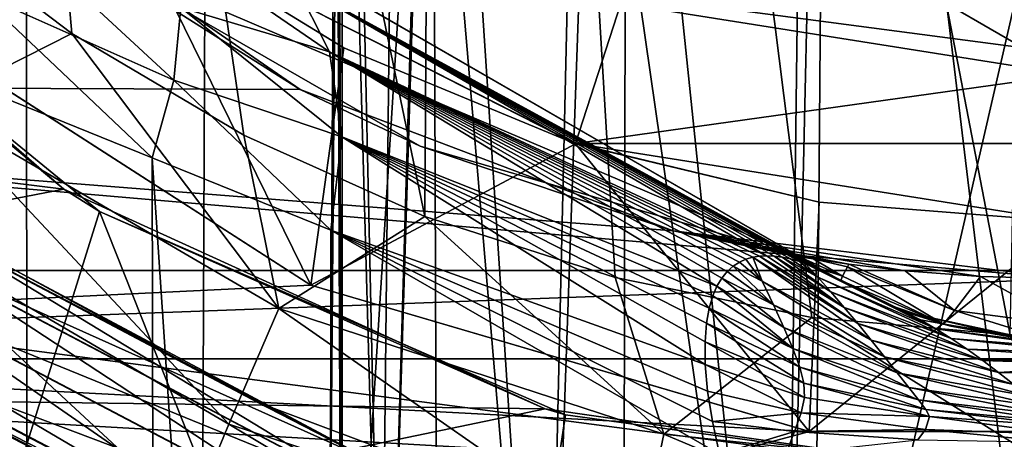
# Model space of a CAD drawing. Header units: metres. Extents: x -90 to 90, y -173 to 74.
# Tile 397 of 564: x -4.6 to -0.28, y -1.95 to -0.11. Entities that reach past the tile are written whole.
import ezdxf

# ---------------------------------------------------------------- set-up
doc = ezdxf.new("R2010")
doc.units = ezdxf.units.M
doc.layers.add('solid_509418', color=7, linetype='CONTINUOUS')
doc.layers.add('solid_509418_01', color=7, linetype='CONTINUOUS')

msp = doc.modelspace()

# ---------------------------------------------------------------- linework, layer by layer
at = {"layer": 'solid_509418'}
for points in [[(-2.238867, -140.357422, -59.118664), (-0.970383, 14.456515, -59.144115), (0, 14.5, -59.150002)], [(-2.238867, -140.357422, -59.118664), (-1.915293, 14.333368, -59.127071), (-0.970383, 14.456515, -59.144115)], [(-2.238867, -140.357422, -59.118664), (-2.835541, 14.129977, -59.099731), (-1.915293, 14.333368, -59.127071)], [(-4.40722, -140.967468, -59.028511), (-3.725936, 13.849779, -59.063187), (-2.835541, 14.129977, -59.099731)], [(-2.238867, -140.357422, -59.118664), (-4.40722, -140.967468, -59.028511), (-2.835541, 14.129977, -59.099731)], [(-4.40722, -140.967468, -59.028511), (-4.585082, 13.493517, -59.018497), (-3.725936, 13.849779, -59.063187)], [(-6.424402, -141.961182, -58.891628), (-5.397378, 13.067078, -58.96772), (-4.585082, 13.493517, -59.018497)], [(-4.40722, -140.967468, -59.028511), (-6.424402, -141.961182, -58.891628), (-4.585082, 13.493517, -59.018497)], [(0, 11.499314, -56.25), (-2.747145, 11.429244, -56.201042), (-0.258252, -1.495049, -56.249569)], [(-2.747145, 11.429244, -56.201042), (-5.3836, 11.361997, -56.061813), (-2.823894, -0.977271, -56.198269)], [(-2.747145, 11.429244, -56.201042), (-2.823894, -0.977271, -56.198269), (-1.988607, -1.244457, -56.22435)], [(-2.747145, 11.429244, -56.201042), (-1.12792, -1.418978, -56.241749), (-0.258252, -1.495049, -56.249569)], [(-2.747145, 11.429244, -56.201042), (-1.988607, -1.244457, -56.22435), (-1.12792, -1.418978, -56.241749)], [(-5.3836, 11.361997, -56.061813), (-3.616597, -0.620422, -56.165131), (-2.823894, -0.977271, -56.198269)], [(-5.3836, 11.361997, -56.061813), (-4.36994, -0.174529, -56.12606), (-3.616597, -0.620422, -56.165131)], [(-5.3836, 11.361997, -56.061813), (-5.060063, 0.348215, -56.083775), (-4.36994, -0.174529, -56.12606)], [(-2.109246, 3.8904, -44.972263), (-1.246163, -4.425789, -45.501595), (-1.129438, 4.870879, -45.547554)], [(-2.786641, 3.213526, -44.172741), (-2.295388, -4.246033, -44.800804), (-2.109246, 3.8904, -44.972263)], [(-2.109246, 3.8904, -44.972263), (-2.295388, -4.246033, -44.800804), (-1.246163, -4.425789, -45.501595)], [(-2.786641, 3.213526, -44.172741), (-3.153137, 2.846863, -43.287544), (-2.999579, -4.062431, -43.751007)], [(-2.786641, 3.213526, -44.172741), (-2.999579, -4.062431, -43.751007), (-2.295388, -4.246033, -44.800804)], [(-3.184705, 2.514562, -43.14819), (-2.999579, -4.062431, -43.751007), (-3.153137, 2.846863, -43.287544)], [(-3.184705, 2.514562, -43.14819), (-3.211308, 2.167572, -43), (-3.186548, -4.004795, -43.139069)], [(-3.184705, 2.514562, -43.14819), (-3.186548, -4.004795, -43.139069), (-2.999579, -4.062431, -43.751007)], [(-3.211308, 2.167572, -43), (-3.25, -3.984363, -42.500374), (-3.186548, -4.004795, -43.139069)], [(-3.200174, 2.158271, -41.93309), (-3.25, -3.984363, -42.500374), (-3.211308, 2.167572, -43)], [(-3.200174, 2.158271, -41.93309), (-3.186739, -4.004734, -41.861885), (-3.25, -3.984363, -42.500374)], [(-2.8174, 1.869352, -40.87989), (-3.186739, -4.004734, -41.861885), (-3.200174, 2.158271, -41.93309)], [(-6.717, 2.043125, 12.042065), (-1.180813, -1.153194, -11), (-5.604441, 1.400789, -11)], [(-6.717, 2.043125, 12.042065), (-1, -1.257586, 7.641293), (-1.180813, -1.153194, -11)], [(-6.717, 2.043125, 12.042065), (-3.633766, 0.263019, 10.780093), (-1, -1.257586, 7.641293)], [(-2.8174, 1.869352, -40.87989), (-3.000136, -4.062265, -41.250328), (-3.186739, -4.004734, -41.861885)], [(-2.8174, 1.869352, -40.87989), (-2.296845, -4.245707, -40.200653), (-3.000136, -4.062265, -41.250328)], [(-2.09599, 1.460526, -40.016186), (-2.296845, -4.245707, -40.200653), (-2.8174, 1.869352, -40.87989)], [(11, 1.6, 19.6), (-8.767892, -11.710155, 19.6), (-11, -11.215762, 19.6)], [(-11, 1.6, 19.6), (11, 1.6, 19.6), (-11, -11.215762, 19.6)], [(11, 1.6, 19.6), (-5.590491, -12.335835, 19.6), (-8.767892, -11.710155, 19.6)], [(11, 1.6, 19.6), (-5.221199, -12.404757, 19.6), (-5.590491, -12.335835, 19.6)], [(11, 1.6, 19.6), (-0.000762, -13.338347, 19.6), (-5.221199, -12.404757, 19.6)], [(-2.09599, 1.460526, -40.016186), (-1.24737, -4.425645, -39.498905), (-2.296845, -4.245707, -40.200653)], [(-1.121763, 1.12746, -39.44973), (-1.24737, -4.425645, -39.498905), (-2.09599, 1.460526, -40.016186)], [(-4.349011, 0.199259, -11), (-5.604441, 1.400789, -11), (-1.180813, -1.153194, -11)], [(-0.000087, -12.5, 22.5), (-71.5, 1.184448, 22.5), (-71.5, -12.5, 22.5)], [(71.5, -12.5, 22.5), (71.5, 1.184448, 22.5), (-71.5, 1.184448, 22.5)], [(-0.000087, -12.5, 22.5), (71.5, -12.5, 22.5), (-71.5, 1.184448, 22.5)], [(0, 1, -39.25), (-1.24737, -4.425645, -39.498905), (-1.121763, 1.12746, -39.44973)], [(0, 1, -39.25), (-0.000004, -4.5, -39.249989), (-1.24737, -4.425645, -39.498905)], [(7.211908, -1.212929, -51.5), (-7.211908, -1.212929, -51.5), (-8.833768, 0.900644, -51.5)], [(8.833768, 0.900644, -51.5), (7.211908, -1.212929, -51.5), (-8.833768, 0.900644, -51.5)], [(-9.730811, -0.199593, -21), (-4.406035, -0.85628, -21), (-6.159362, 0.662973, -21)], [(-6.159362, 0.662973, -21), (-4.406035, -0.85628, -21), (-5.974384, 0.456677, -34)], [(-4.807639, 0.573297, -21), (-3.369243, -0.419556, -21), (-9.929629, -0.394095, -21)], [(-4.349011, 0.199259, -11), (-3.369243, -0.419556, -21), (-4.807639, 0.573297, -21)], [(-4.406035, -0.85628, -21), (-4.249593, -0.954344, -34), (-5.974384, 0.456677, -34)], [(-5.195087, -3.978631, -34), (-5.974384, 0.456677, -34), (-4.249593, -0.954344, -34)], [(-4.991307, -0.489298, -55.991024), (-4.36994, -0.174529, -56.12606), (-5.060063, 0.348215, -56.083775)], [(-5.238886, -0.045997, -15.5), (-3.32332, -1.277056, -15.5), (-4.114497, 0.336881, -14.5)], [(-4.693098, 0.332851, 12.701603), (-4.78016, 0.002762, 12.92014), (-3.923647, -0.378998, 12.36236)], [(-4.693098, 0.332851, 12.701603), (-3.923647, -0.378998, 12.36236), (-3.892838, -0.060136, 12.162889)], [(-1.964068, -0.043029, -13), (-4.114656, 0.33717, -13), (-2.163667, -0.657152, -13)], [(-2.163119, -0.657396, -14.5), (-2.163667, -0.657152, -13), (-4.114656, 0.33717, -13)], [(-3.177933, -0.237046, -14.5), (-2.163119, -0.657396, -14.5), (-4.114656, 0.33717, -13)], [(-4.114497, 0.336881, -14.5), (-3.177933, -0.237046, -14.5), (-4.114656, 0.33717, -13)], [(-3.32332, -1.277056, -15.5), (-3.177933, -0.237046, -14.5), (-4.114497, 0.336881, -14.5)], [(-3.395303, 0.050809, 11.082991), (-1, -1.257586, 7.641293), (-3.633766, 0.263019, 10.780093)], [(-3.927818, 0.217003, 11.909154), (-3.241911, -0.254941, 11.359822), (-3.395303, 0.050809, 11.082991)], [(-3.927818, 0.217003, 11.909154), (-3.892838, -0.060136, 12.162889), (-3.241911, -0.254941, 11.359822)], [(-4.349011, 0.199259, -11), (-2.843795, -0.668983, -11), (-3.369243, -0.419556, -21)], [(-4.349011, 0.199259, -11), (-1.180813, -1.153194, -11), (-2.843795, -0.668983, -11)], [(-1.04996, -1.230188, 7.788153), (-1, -1.257586, 7.641293), (-3.395303, 0.050809, 11.082991)], [(-1.325701, -1.148481, 8.63206), (-3.395303, 0.050809, 11.082991), (-3.241911, -0.254941, 11.359822)], [(-1.096751, -1.20733, 7.926953), (-1.04996, -1.230188, 7.788153), (-3.395303, 0.050809, 11.082991)], [(-1.140477, -1.188707, 8.058066), (-1.096751, -1.20733, 7.926953), (-3.395303, 0.050809, 11.082991)], [(-1.156975, -1.18243, 8.107877), (-1.140477, -1.188707, 8.058066), (-3.395303, 0.050809, 11.082991)], [(-1.18169, -1.173861, 8.182925), (-1.156975, -1.18243, 8.107877), (-3.395303, 0.050809, 11.082991)], [(-1.220764, -1.162527, 8.302653), (-1.18169, -1.173861, 8.182925), (-3.395303, 0.050809, 11.082991)], [(-1.257829, -1.154572, 8.417571), (-1.220764, -1.162527, 8.302653), (-3.395303, 0.050809, 11.082991)], [(-1.292856, -1.149925, 8.527562), (-1.257829, -1.154572, 8.417571), (-3.395303, 0.050809, 11.082991)], [(-1.325701, -1.148481, 8.63206), (-1.292856, -1.149925, 8.527562), (-3.395303, 0.050809, 11.082991)], [(-4.78016, 0.002762, 12.92014), (-4.853296, -0.381872, 13.01461), (-4.018563, -0.719263, 12.495144)], [(-4.78016, 0.002762, 12.92014), (-4.018563, -0.719263, 12.495144), (-3.923647, -0.378998, 12.36236)], [(0, -0.354249, -13), (-1.964068, -0.043029, -13), (-2.163667, -0.657152, -13)], [(-8.495192, -1.526846, -34), (-3.322943, -1.277211, -34), (-5.239285, -0.045585, -34)], [(-5.239285, -0.045585, -34), (-3.322943, -1.277211, -34), (-5.238886, -0.045997, -15.5)], [(-3.322943, -1.277211, -34), (-3.32332, -1.277056, -15.5), (-5.238886, -0.045997, -15.5)], [(-3.892838, -0.060136, 12.162889), (-3.923647, -0.378998, 12.36236), (-3.186795, -0.627917, 11.586761)], [(-3.892838, -0.060136, 12.162889), (-3.186795, -0.627917, 11.586761), (-3.241911, -0.254941, 11.359822)], [(-2.249657, -3.422848), (-7.967685, -0.121543), (-8.429929, -0.388419, -17.652353)], [(-2.370616, -3.492683, 4.61924), (-7.967685, -0.121543), (-2.249657, -3.422848)], [(-2.604229, -3.376451, 5.235851), (-5.537465, -1.788646, 8.731545), (-7.967685, -0.121543)], [(-2.477465, -3.443808, 5.043024), (-2.604229, -3.376451, 5.235851), (-7.967685, -0.121543)], [(-2.427372, -3.469226, 4.927161), (-2.477465, -3.443808, 5.043024), (-7.967685, -0.121543)], [(-2.401269, -3.481658, 4.839916), (-2.427372, -3.469226, 4.927161), (-7.967685, -0.121543)], [(-2.370616, -3.492683, 4.61924), (-2.401269, -3.481658, 4.839916), (-7.967685, -0.121543)], [(-9.730811, -0.199593, -21), (-8.949594, -1.732819, -21), (-4.406035, -0.85628, -21)], [(-4.991307, -0.489298, -55.991024), (-3.462639, -1.379355, -56.074608), (-4.36994, -0.174529, -56.12606)], [(-3.462639, -1.379355, -56.074608), (-3.616597, -0.620422, -56.165131), (-4.36994, -0.174529, -56.12606)], [(-3.32332, -1.277056, -15.5), (-2.163119, -0.657396, -14.5), (-3.177933, -0.237046, -14.5)], [(-1.542964, -1.281462, 9.392493), (-3.241911, -0.254941, 11.359822), (-3.186795, -0.627917, 11.586761)], [(-1.356579, -1.150176, 8.731875), (-1.325701, -1.148481, 8.63206), (-3.241911, -0.254941, 11.359822)], [(-1.386556, -1.155084, 8.830228), (-1.356579, -1.150176, 8.731875), (-3.241911, -0.254941, 11.359822)], [(-1.41588, -1.163796, 8.928544), (-1.386556, -1.155084, 8.830228), (-3.241911, -0.254941, 11.359822)], [(-1.444598, -1.176758, 9.0268), (-1.41588, -1.163796, 8.928544), (-3.241911, -0.254941, 11.359822)], [(-1.47208, -1.194503, 9.123404), (-1.444598, -1.176758, 9.0268), (-3.241911, -0.254941, 11.359822)], [(-1.49779, -1.21752, 9.217005), (-1.47208, -1.194503, 9.123404), (-3.241911, -0.254941, 11.359822)], [(-1.521513, -1.246277, 9.306913), (-1.49779, -1.21752, 9.217005), (-3.241911, -0.254941, 11.359822)], [(-1.542964, -1.281462, 9.392493), (-1.521513, -1.246277, 9.306913), (-3.241911, -0.254941, 11.359822)], [(-4.853296, -0.381872, 13.01461), (-4.892695, -12.4, 13.033828), (-3.995218, -12.4, 12.477097)], [(-4.018563, -0.719263, 12.495144), (-4.853296, -0.381872, 13.01461), (-3.995218, -12.4, 12.477097)], [(-3.923647, -0.378998, 12.36236), (-4.018563, -0.719263, 12.495144), (-3.234699, -1.036019, 11.744274)], [(-3.923647, -0.378998, 12.36236), (-3.234699, -1.036019, 11.744274), (-3.186795, -0.627917, 11.586761)], [(0, -1.25, -21), (-9.430127, -1.6, -21), (-9.929629, -0.394095, -21)], [(-1.735039, -1.039328, -21), (0, -1.25, -21), (-9.929629, -0.394095, -21)], [(-3.369243, -0.419556, -21), (-1.735039, -1.039328, -21), (-9.929629, -0.394095, -21)], [(-8.485207, -0.484163, -18.257717), (-3.686057, -3.127294, -17.652353), (-8.429929, -0.388419, -17.652353)], [(-8.429929, -0.388419, -17.652353), (-2.704173, -3.669657, -16.841162), (-2.6864, -3.675001, -16.678532)], [(-2.249657, -3.422848), (-8.429929, -0.388419, -17.652353), (-2.6864, -3.675001, -16.678532)], [(-8.429929, -0.388419, -17.652353), (-2.74709, -3.649566, -16.996159), (-2.704173, -3.669657, -16.841162)], [(-8.429929, -0.388419, -17.652353), (-2.815337, -3.614629, -17.143843), (-2.74709, -3.649566, -16.996159)], [(-8.429929, -0.388419, -17.652353), (-2.905439, -3.566625, -17.276667), (-2.815337, -3.614629, -17.143843)], [(-8.429929, -0.388419, -17.652353), (-3.013054, -3.50798, -17.391993), (-2.905439, -3.566625, -17.276667)], [(-8.429929, -0.388419, -17.652353), (-3.128168, -3.444256, -17.482519), (-3.013054, -3.50798, -17.391993)], [(-8.429929, -0.388419, -17.652353), (-3.251023, -3.375459, -17.553078), (-3.128168, -3.444256, -17.482519)], [(-8.429929, -0.388419, -17.652353), (-3.380566, -3.302241, -17.605101), (-3.251023, -3.375459, -17.553078)], [(-8.429929, -0.388419, -17.652353), (-3.525686, -3.219456, -17.638193), (-3.380566, -3.302241, -17.605101)], [(-8.429929, -0.388419, -17.652353), (-3.686057, -3.127294, -17.652353), (-3.525686, -3.219456, -17.638193)], [(-2.843795, -0.668983, -11), (-1.735039, -1.039328, -21), (-3.369243, -0.419556, -21)], [(-8.485207, -0.484163, -18.257717), (-8.629892, -0.734766, -18.800816), (-3.741338, -3.223043, -18.257732)], [(-8.485207, -0.484163, -18.257717), (-3.741338, -3.223043, -18.257732), (-3.686057, -3.127294, -17.652353)], [(-5.308634, -0.935704, -55.686871), (-3.683085, -1.886757, -55.780617), (-4.991307, -0.489298, -55.991024)], [(-3.683085, -1.886757, -55.780617), (-3.462639, -1.379355, -56.074608), (-4.991307, -0.489298, -55.991024)], [(-3.462639, -1.379355, -56.074608), (-2.823894, -0.977271, -56.198269), (-3.616597, -0.620422, -56.165131)], [(-1.594341, -1.625201, 9.723836), (-3.186795, -0.627917, 11.586761), (-3.234699, -1.036019, 11.744274)], [(-1.561701, -1.32476, 9.473639), (-1.542964, -1.281462, 9.392493), (-3.186795, -0.627917, 11.586761)], [(-1.577423, -1.377778, 9.549681), (-1.561701, -1.32476, 9.473639), (-3.186795, -0.627917, 11.586761)], [(-1.589437, -1.443629, 9.619734), (-1.577423, -1.377778, 9.549681), (-3.186795, -0.627917, 11.586761)], [(-1.595326, -1.525692, 9.679117), (-1.589437, -1.443629, 9.619734), (-3.186795, -0.627917, 11.586761)], [(-1.594341, -1.625201, 9.723836), (-1.595326, -1.525692, 9.679117), (-3.186795, -0.627917, 11.586761)], [(-3.32332, -1.277056, -15.5), (-1.138519, -1.918572, -15.5), (-2.163119, -0.657396, -14.5)], [(-2.843795, -0.668983, -11), (-1.180813, -1.153194, -11), (-1.735039, -1.039328, -21)], [(0, -1, -14.5), (0, -1, -13), (-2.163667, -0.657152, -13)], [(-1.095041, -0.913818, -14.5), (0, -1, -14.5), (-2.163667, -0.657152, -13)], [(-2.163119, -0.657396, -14.5), (-1.095041, -0.913818, -14.5), (-2.163667, -0.657152, -13)], [(-1.138519, -1.918572, -15.5), (-1.095041, -0.913818, -14.5), (-2.163119, -0.657396, -14.5)], [(-4.018563, -0.719263, 12.495144), (-3.995218, -12.4, 12.477097), (-3.234699, -12.4, 11.744274)], [(-4.018563, -0.719263, 12.495144), (-3.234699, -12.4, 11.744274), (-3.234699, -1.036019, 11.744274)], [(-8.629892, -0.734766, -18.800816), (-8.850291, -1.116508, -19.230236), (-3.886215, -3.473978, -18.801334)], [(-8.629892, -0.734766, -18.800816), (-3.886215, -3.473978, -18.801334), (-3.741338, -3.223043, -18.257732)], [(-8.949594, -1.732819, -21), (-2.295838, -1.81993, -21), (-4.406035, -0.85628, -21)], [(-4.406035, -0.85628, -21), (-2.295838, -1.81993, -21), (-4.249593, -0.954344, -34)], [(-5.547286, -1.289794, -55.228451), (-3.84889, -2.289229, -55.330055), (-5.308634, -0.935704, -55.686871)], [(-3.84889, -2.289229, -55.330055), (-3.683085, -1.886757, -55.780617), (-5.308634, -0.935704, -55.686871)], [(-1.138519, -1.918572, -15.5), (0, -1, -14.5), (-1.095041, -0.913818, -14.5)], [(-2.673449, -4.927684, -34), (-5.195087, -3.978631, -34), (-4.249593, -0.954344, -34)], [(-2.295838, -1.81993, -21), (-2.207196, -1.845418, -34), (-4.249593, -0.954344, -34)], [(-2.673449, -4.927684, -34), (-4.249593, -0.954344, -34), (-2.207196, -1.845418, -34)], [(-3.462639, -1.379355, -56.074608), (-1.775955, -1.930403, -56.131672), (-2.823894, -0.977271, -56.198269)], [(-1.775955, -1.930403, -56.131672), (-1.988607, -1.244457, -56.22435), (-2.823894, -0.977271, -56.198269)], [(-1.532089, -2.019022, 9.715182), (-3.234699, -1.036019, 11.744274), (-3.234699, -12.4, 11.744274)], [(-1.563284, -1.874409, 9.744791), (-3.234699, -1.036019, 11.744274), (-1.532089, -2.019022, 9.715182)], [(-1.583894, -1.742667, 9.74711), (-1.594341, -1.625201, 9.723836), (-3.234699, -1.036019, 11.744274)], [(-1.563284, -1.874409, 9.744791), (-1.583894, -1.742667, 9.74711), (-3.234699, -1.036019, 11.744274)], [(0, -1.25, -15.359563), (0, -1.25, -21), (-1.735039, -1.039328, -21)], [(-0.388531, -1.239582, -15.310507), (0, -1.25, -15.359563), (-1.735039, -1.039328, -21)], [(-0.717724, -1.214386, -15.17593), (-0.388531, -1.239582, -15.310507), (-1.735039, -1.039328, -21)], [(-0.964913, -1.185502, -14.974655), (-0.717724, -1.214386, -15.17593), (-1.735039, -1.039328, -21)], [(-1.121472, -1.162737, -14.741741), (-0.964913, -1.185502, -14.974655), (-1.735039, -1.039328, -21)], [(-1.180813, -1.153194, -14.488128), (-1.121472, -1.162737, -14.741741), (-1.735039, -1.039328, -21)], [(-1.180813, -1.153194, -11), (-1.180813, -1.153194, -14.488128), (-1.735039, -1.039328, -21)], [(-8.850291, -1.116508, -19.230236), (-9.125542, -1.593256, -19.505316), (-4.106937, -3.856279, -19.23097)], [(-8.850291, -1.116508, -19.230236), (-4.106937, -3.856279, -19.23097), (-3.886215, -3.473978, -18.801334)], [(-4.965271, -1.193437, -36.865295), (-4.890831, -1.085593, -36.549053), (-3.05302, -2.050151, -36.549053)], [(-4.890329, -1.084866, -35.87426), (-4.964299, -1.192029, -35.557674), (-3.09888, -2.171076, -35.557674)], [(-4.890831, -1.085593, -36.549053), (-4.630589, -1.205336, -36.209999), (-3.55803, -1.790998, -36.209999)], [(-3.05302, -2.050151, -36.549053), (-4.890831, -1.085593, -36.549053), (-3.55803, -1.790998, -36.209999)], [(-3.052706, -2.049325, -35.87426), (-4.890329, -1.084866, -35.87426), (-3.09888, -2.171076, -35.557674)], [(-4.630589, -1.205336, -36.209999), (-4.890329, -1.084866, -35.87426), (-3.052706, -2.049325, -35.87426)], [(-1.344265, -1.260002, 8.974626), (-1.41588, -1.163796, 8.928544), (-1.444598, -1.176758, 9.0268)], [(-1.344265, -1.260002, 8.974626), (-1.386556, -1.155084, 8.830228), (-1.41588, -1.163796, 8.928544)], [(-0.926286, -1.446064, 8.661043), (-1.356579, -1.150176, 8.731875), (-1.386556, -1.155084, 8.830228)], [(-0.926286, -1.446064, 8.661043), (-1.386556, -1.155084, 8.830228), (-0.867239, -1.519167, 8.768601)], [(-1.344265, -1.260002, 8.974626), (-0.867239, -1.519167, 8.768601), (-1.386556, -1.155084, 8.830228)], [(-0.985331, -1.374721, 8.539332), (-1.325701, -1.148481, 8.63206), (-1.356579, -1.150176, 8.731875)], [(-0.985331, -1.374721, 8.539332), (-1.356579, -1.150176, 8.731875), (-0.926286, -1.446064, 8.661043)], [(-0.985331, -1.374721, 8.539332), (-1.292856, -1.149925, 8.527562), (-1.325701, -1.148481, 8.63206)], [(-1.043699, -1.306476, 8.405351), (-1.257829, -1.154572, 8.417571), (-1.292856, -1.149925, 8.527562)], [(-1.043699, -1.306476, 8.405351), (-1.292856, -1.149925, 8.527562), (-0.985331, -1.374721, 8.539332)], [(-1.100944, -1.242212, 8.2608), (-1.220764, -1.162527, 8.302653), (-1.257829, -1.154572, 8.417571)], [(-1.100944, -1.242212, 8.2608), (-1.257829, -1.154572, 8.417571), (-1.043699, -1.306476, 8.405351)], [(-1.100944, -1.242212, 8.2608), (-1.18169, -1.173861, 8.182925), (-1.220764, -1.162527, 8.302653)], [(-0.992419, -1.238722, -14.736341), (-1.121472, -1.162737, -14.741741), (-1.180813, -1.153194, -14.488128)], [(-1, -1.257586, -14.491455), (-1.180813, -1.153194, -14.488128), (-1.180813, -1.153194, -11)], [(-1, -1.257586, -14.491455), (-1.090411, -1.205387, -14.490012), (-1.180813, -1.153194, -14.488128)], [(-0.992419, -1.238722, -14.736341), (-1.180813, -1.153194, -14.488128), (-1.090411, -1.205387, -14.490012)], [(-1, -1.257586, 7.641293), (-1, -1.257586, -14.491455), (-1.180813, -1.153194, -11)], [(-0.970757, -1.196521, -14.93635), (-0.964913, -1.185502, -14.974655), (-1.121472, -1.162737, -14.741741)], [(-0.992419, -1.238722, -14.736341), (-0.970757, -1.196521, -14.93635), (-1.121472, -1.162737, -14.741741)], [(-5.083711, -1.365027, -37.136795), (-4.965271, -1.193437, -36.865295), (-3.099487, -2.172676, -36.865295)], [(-4.964299, -1.192029, -35.557674), (-5.082335, -1.363033, -35.285633), (-3.172562, -2.365359, -35.285633)], [(-3.099487, -2.172676, -36.865295), (-4.965271, -1.193437, -36.865295), (-3.05302, -2.050151, -36.549053)], [(-3.09888, -2.171076, -35.557674), (-4.964299, -1.192029, -35.557674), (-3.172562, -2.365359, -35.285633)], [(-3.55803, -1.790998, -36.209999), (-4.630589, -1.205336, -36.209999), (-3.052706, -2.049325, -35.87426)], [(-1.295851, -1.363274, 9.076426), (-1.47208, -1.194503, 9.123404), (-1.49779, -1.21752, 9.217005)], [(-1.344265, -1.260002, 8.974626), (-1.444598, -1.176758, 9.0268), (-1.47208, -1.194503, 9.123404)], [(-1.344265, -1.260002, 8.974626), (-1.47208, -1.194503, 9.123404), (-1.295851, -1.363274, 9.076426)], [(-1.100944, -1.242212, 8.2608), (-1.156975, -1.18243, 8.107877), (-1.18169, -1.173861, 8.182925)], [(-0.651184, -1.429898, 7.972191), (-1.140477, -1.188707, 8.058066), (-1.156975, -1.18243, 8.107877)], [(-0.651184, -1.429898, 7.972191), (-1.156975, -1.18243, 8.107877), (-0.584104, -1.46838, 8.127689)], [(-1.100944, -1.242212, 8.2608), (-0.584104, -1.46838, 8.127689), (-1.156975, -1.18243, 8.107877)], [(-0.651184, -1.429898, 7.972191), (-1.096751, -1.20733, 7.926953), (-1.140477, -1.188707, 8.058066)], [(-0.717018, -1.395915, 7.809731), (-1.04996, -1.230188, 7.788153), (-1.096751, -1.20733, 7.926953)], [(-0.717018, -1.395915, 7.809731), (-1.096751, -1.20733, 7.926953), (-0.651184, -1.429898, 7.972191)], [(-0.992419, -1.238722, -14.736341), (-1.090411, -1.205387, -14.490012), (-1, -1.257586, -14.491455)], [(-0.992419, -1.238722, -14.736341), (-0.5495, -1.448567, -14.492635), (-0.970757, -1.196521, -14.93635)], [(-0.502577, -1.389241, -14.944687), (-0.964913, -1.185502, -14.974655), (-0.970757, -1.196521, -14.93635)], [(-0.502577, -1.389241, -14.944687), (-0.970757, -1.196521, -14.93635), (-0.5495, -1.448567, -14.492635)], [(-0.502577, -1.389241, -14.944687), (-0.717724, -1.214386, -15.17593), (-0.964913, -1.185502, -14.974655)], [(0, -1.25, -21), (9.430127, -1.6, -21), (-9.430127, -1.6, -21)], [(5.100424, -2.833052, -51.5), (-5.100424, -2.833052, -51.5), (-7.211908, -1.212929, -51.5)], [(7.211908, -1.212929, -51.5), (5.100424, -2.833052, -51.5), (-7.211908, -1.212929, -51.5)], [(-1.775955, -1.930403, -56.131672), (-1.12792, -1.418978, -56.241749), (-1.988607, -1.244457, -56.22435)], [(-1.250285, -1.463153, 9.157907), (-1.521513, -1.246277, 9.306913), (-1.542964, -1.281462, 9.392493)], [(-1.295851, -1.363274, 9.076426), (-1.49779, -1.21752, 9.217005), (-1.521513, -1.246277, 9.306913)], [(-1.295851, -1.363274, 9.076426), (-1.521513, -1.246277, 9.306913), (-1.250285, -1.463153, 9.157907)], [(-1.100944, -1.242212, 8.2608), (-0.515979, -1.51114, 8.275053), (-0.584104, -1.46838, 8.127689)], [(-1.100944, -1.242212, 8.2608), (-1.043699, -1.306476, 8.405351), (-0.515979, -1.51114, 8.275053)], [(-0.781471, -1.366542, 7.641293), (-1, -1.257586, 7.641293), (-1.04996, -1.230188, 7.788153)], [(-0.781471, -1.366542, 7.641293), (-1.04996, -1.230188, 7.788153), (-0.717018, -1.395915, 7.809731)], [(-0.992419, -1.238722, -14.736341), (-1, -1.257586, -14.491455), (-0.5495, -1.448567, -14.492635)], [(-0.502577, -1.389241, -14.944687), (-0.388531, -1.239582, -15.310507), (-0.717724, -1.214386, -15.17593)], [(-0.502577, -1.389241, -14.944687), (-0.000404, -1.454989, -14.947739), (-0.388531, -1.239582, -15.310507)], [(-0.000404, -1.454989, -14.947739), (0, -1.25, -15.359563), (-0.388531, -1.239582, -15.310507)], [(-8.495192, -1.526846, -34), (-1.138124, -1.918507, -34), (-3.322943, -1.277211, -34)], [(-8.165342, -1.294346, -34.900002), (-4.844312, -2.287635, -34.900002), (-3.702774, -2.856831, -34.900002)], [(-6.279355, -2.970849, -34.900002), (-8.165342, -1.294346, -34.900002), (-3.702774, -2.856831, -34.900002)], [(-5.683832, -1.516836, -54.660744), (-3.943765, -2.547291, -54.767128), (-5.547286, -1.289794, -55.228451)], [(-3.943765, -2.547291, -54.767128), (-3.84889, -2.289229, -55.330055), (-5.547286, -1.289794, -55.228451)], [(-1.138124, -1.918507, -34), (-1.138519, -1.918572, -15.5), (-3.32332, -1.277056, -15.5)], [(-3.322943, -1.277211, -34), (-1.138124, -1.918507, -34), (-3.32332, -1.277056, -15.5)], [(-1.210317, -1.555461, 9.219237), (-1.542964, -1.281462, 9.392493), (-1.561701, -1.32476, 9.473639)], [(-1.250285, -1.463153, 9.157907), (-1.542964, -1.281462, 9.392493), (-1.210317, -1.555461, 9.219237)], [(-1.344265, -1.260002, 8.974626), (-0.809207, -1.592083, 8.860068), (-0.867239, -1.519167, 8.768601)], [(-1.344265, -1.260002, 8.974626), (-1.295851, -1.363274, 9.076426), (-0.809207, -1.592083, 8.860068)], [(-0.781471, -1.366542, 7.641293), (-1, -1.257586, -14.491455), (-1, -1.257586, 7.641293)], [(-0.5495, -1.448567, -14.492635), (-1, -1.257586, -14.491455), (-0.781471, -1.366542, 7.641293)], [(-1.210317, -1.555461, 9.219237), (-1.561701, -1.32476, 9.473639), (-1.577423, -1.377778, 9.549681)], [(-1.043699, -1.306476, 8.405351), (-0.447112, -1.557783, 8.412887), (-0.515979, -1.51114, 8.275053)], [(-1.043699, -1.306476, 8.405351), (-0.985331, -1.374721, 8.539332), (-0.447112, -1.557783, 8.412887)], [(-5.238063, -1.588645, -37.345009), (-5.083711, -1.365027, -37.136795), (-3.173421, -2.367624, -37.136795)], [(-5.082335, -1.363033, -35.285633), (-5.236377, -1.586201, -35.07671), (-3.26872, -2.618907, -35.07671)], [(-3.173421, -2.367624, -37.136795), (-5.083711, -1.365027, -37.136795), (-3.099487, -2.172676, -36.865295)], [(-3.172562, -2.365359, -35.285633), (-5.082335, -1.363033, -35.285633), (-3.26872, -2.618907, -35.07671)], [(-3.683085, -1.886757, -55.780617), (-1.889156, -2.475626, -55.844627), (-3.462639, -1.379355, -56.074608)], [(-1.889156, -2.475626, -55.844627), (-1.775955, -1.930403, -56.131672), (-3.462639, -1.379355, -56.074608)], [(-1.179525, -1.636685, 9.263433), (-1.577423, -1.377778, 9.549681), (-1.589437, -1.443629, 9.619734)], [(-1.210317, -1.555461, 9.219237), (-1.577423, -1.377778, 9.549681), (-1.179525, -1.636685, 9.263433)], [(-1.295851, -1.363274, 9.076426), (-0.753695, -1.662136, 8.933741), (-0.809207, -1.592083, 8.860068)], [(-1.295851, -1.363274, 9.076426), (-1.250285, -1.463153, 9.157907), (-0.753695, -1.662136, 8.933741)], [(-0.985331, -1.374721, 8.539332), (-0.377957, -1.607657, 8.539541), (-0.447112, -1.557783, 8.412887)], [(-0.985331, -1.374721, 8.539332), (-0.926286, -1.446064, 8.661043), (-0.377957, -1.607657, 8.539541)], [(-0.517638, -1.457387, 7.641293), (-0.781471, -1.366542, 7.641293), (-0.717018, -1.395915, 7.809731)], [(-0.5495, -1.448567, -14.492635), (-0.781471, -1.366542, 7.641293), (-0.517638, -1.457387, 7.641293)], [(-1.775955, -1.930403, -56.131672), (-0.008208, -2.11803, -56.152027), (-1.12792, -1.418978, -56.241749)], [(-0.008208, -2.11803, -56.152027), (-0.258252, -1.495049, -56.249569), (-1.12792, -1.418978, -56.241749)], [(-0.717018, -1.395915, 7.809731), (-0.116382, -1.525369, 7.804536), (-0.185701, -1.516896, 7.641293)], [(-0.717018, -1.395915, 7.809731), (-0.651184, -1.429898, 7.972191), (-0.116382, -1.525369, 7.804536)], [(-0.517638, -1.457387, 7.641293), (-0.717018, -1.395915, 7.809731), (-0.185701, -1.516896, 7.641293)], [(-0.502577, -1.389241, -14.944687), (-0.5495, -1.448567, -14.492635), (-0.065795, -1.524453, -14.493136)], [(-0.502577, -1.389241, -14.944687), (-0.065795, -1.524453, -14.493136), (-0.000404, -1.454989, -14.947739)], [(-1.16178, -1.706471, 9.296859), (-1.589437, -1.443629, 9.619734), (-1.595326, -1.525692, 9.679117)], [(-1.179525, -1.636685, 9.263433), (-1.589437, -1.443629, 9.619734), (-1.16178, -1.706471, 9.296859)], [(-1.250285, -1.463153, 9.157907), (-0.702877, -1.725963, 8.988713), (-0.753695, -1.662136, 8.933741)], [(-1.250285, -1.463153, 9.157907), (-1.210317, -1.555461, 9.219237), (-0.702877, -1.725963, 8.988713)], [(-0.926286, -1.446064, 8.661043), (-0.309193, -1.659738, 8.653126), (-0.377957, -1.607657, 8.539541)], [(-0.926286, -1.446064, 8.661043), (-0.867239, -1.519167, 8.768601), (-0.309193, -1.659738, 8.653126)], [(-0.651184, -1.429898, 7.972191), (-0.046379, -1.537963, 7.963171), (-0.116382, -1.525369, 7.804536)], [(-0.651184, -1.429898, 7.972191), (-0.584104, -1.46838, 8.127689), (-0.046379, -1.537963, 7.963171)], [(-0.5495, -1.448567, -14.492635), (-0.517638, -1.457387, 7.641293), (-0.185701, -1.516896, 7.641293)], [(-0.065795, -1.524453, -14.493136), (-0.5495, -1.448567, -14.492635), (-0.185701, -1.516896, 7.641293)], [(-0.584104, -1.46838, 8.127689), (0.024148, -1.554694, 8.116397), (-0.046379, -1.537963, 7.963171)], [(-8.495192, -1.526846, -34), (-6.44756, -3.34069, -34), (-1.138124, -1.918507, -34)], [(-4.384977, -2.427454, -54.170391), (-3.943765, -2.547291, -54.767128), (-5.683832, -1.516836, -54.660744)], [(-5.277377, -1.899323, -54.133831), (-4.384977, -2.427454, -54.170391), (-5.683832, -1.516836, -54.660744)], [(-1.159911, -1.76997, 9.327448), (-1.595326, -1.525692, 9.679117), (-1.594341, -1.625201, 9.723836)], [(-1.16178, -1.706471, 9.296859), (-1.595326, -1.525692, 9.679117), (-1.159911, -1.76997, 9.327448)], [(-0.867239, -1.519167, 8.768601), (-0.241835, -1.712484, 8.751561), (-0.309193, -1.659738, 8.653126)], [(-0.867239, -1.519167, 8.768601), (-0.809207, -1.592083, 8.860068), (-0.241835, -1.712484, 8.751561)], [(-9.125542, -1.593256, -19.505316), (-9.429585, -2.119876, -19.6), (-4.382565, -4.33368, -19.505886)], [(-9.125542, -1.593256, -19.505316), (-4.382565, -4.33368, -19.505886), (-4.106937, -3.856279, -19.23097)], [(-5.417788, -1.849021, -37.475716), (-5.238063, -1.588645, -37.345009), (-3.269773, -2.621683, -37.345009)], [(-5.236377, -1.586201, -35.07671), (-5.415906, -1.846295, -34.945171), (-3.380789, -2.914407, -34.945171)], [(-3.269773, -2.621683, -37.345009), (-5.238063, -1.588645, -37.345009), (-3.173421, -2.367624, -37.136795)], [(-3.26872, -2.618907, -35.07671), (-5.236377, -1.586201, -35.07671), (-3.380789, -2.914407, -34.945171)], [(-1.210317, -1.555461, 9.219237), (-0.659724, -1.780035, 9.025762), (-0.702877, -1.725963, 8.988713)], [(-1.210317, -1.555461, 9.219237), (-1.179525, -1.636685, 9.263433), (-0.659724, -1.780035, 9.025762)], [(-0.809207, -1.592083, 8.860068), (-0.1774, -1.763691, 8.832781), (-0.241835, -1.712484, 8.751561)], [(-0.809207, -1.592083, 8.860068), (-0.753695, -1.662136, 8.933741), (-0.1774, -1.763691, 8.832781)], [(-5.256638, -1.615555, -35.099998), (-3.281368, -2.652257, -35.099998), (-5.339911, -1.736198, -34.953484)], [(-5.339808, -1.736048, -38.04641), (-3.333286, -2.789153, -38.04641), (-5.256579, -1.615469, -37.899818)], [(-5.256638, -1.615555, -35.099998), (-4.642405, -1.9428, -35.299999), (-3.548003, -2.488326, -35.299999)], [(-5.256638, -1.615555, -35.099998), (-3.548003, -2.488326, -35.299999), (-3.281368, -2.652257, -35.099998)], [(-5.256579, -1.615469, -37.899818), (-3.281331, -2.652159, -37.899818), (-4.661492, -1.931613, -37.700001)], [(-3.333286, -2.789153, -38.04641), (-3.281331, -2.652159, -37.899818), (-5.256579, -1.615469, -37.899818)], [(-1.174217, -1.837219, 9.360739), (-1.594341, -1.625201, 9.723836), (-1.583894, -1.742667, 9.74711)], [(-1.159911, -1.76997, 9.327448), (-1.594341, -1.625201, 9.723836), (-1.174217, -1.837219, 9.360739)], [(-1.179525, -1.636685, 9.263433), (-0.627886, -1.82203, 9.048284), (-0.659724, -1.780035, 9.025762)], [(-1.179525, -1.636685, 9.263433), (-1.16178, -1.706471, 9.296859), (-0.627886, -1.82203, 9.048284)], [(-0.753695, -1.662136, 8.933741), (-0.118105, -1.810459, 8.895165), (-0.1774, -1.763691, 8.832781)], [(-0.753695, -1.662136, 8.933741), (-0.702877, -1.725963, 8.988713), (-0.118105, -1.810459, 8.895165)], [(-1.16178, -1.706471, 9.296859), (-0.61104, -1.853063, 9.062417), (-0.627886, -1.82203, 9.048284)], [(-1.16178, -1.706471, 9.296859), (-1.159911, -1.76997, 9.327448), (-0.61104, -1.853063, 9.062417)], [(-0.702877, -1.725963, 8.988713), (-0.067065, -1.849531, 8.938342), (-0.118105, -1.810459, 8.895165)], [(-0.702877, -1.725963, 8.988713), (-0.659724, -1.780035, 9.025762), (-0.067065, -1.849531, 8.938342)], [(-8.949594, -1.732819, -21), (-7.732819, -2.949594, -21), (-2.295838, -1.81993, -21)], [(-5.339911, -1.736198, -34.953484), (-3.33335, -2.789322, -34.953484), (-4.844312, -2.287635, -34.900002)], [(-3.281368, -2.652257, -35.099998), (-3.33335, -2.789322, -34.953484), (-5.339911, -1.736198, -34.953484)], [(-5.339808, -1.736048, -38.04641), (-4.864027, -2.276084, -38.099998), (-3.725277, -2.847391, -38.099998)], [(-5.339808, -1.736048, -38.04641), (-3.725277, -2.847391, -38.099998), (-3.333286, -2.789153, -38.04641)], [(-1.174217, -1.837219, 9.360739), (-1.583894, -1.742667, 9.74711), (-1.563284, -1.874409, 9.744791)], [(-2.292769, -3.664528, 5.628047), (-5.537465, -1.788646, 8.731545), (-2.604229, -3.376451, 5.235851)], [(-2.292769, -3.664528, 5.628047), (-5.225997, -2.076723, 9.12372), (-5.537465, -1.788646, 8.731545)], [(-2.413039, -2.218057, -36.209999), (-3.55803, -1.790998, -36.209999), (-3.052706, -2.049325, -35.87426)], [(-3.05302, -2.050151, -36.549053), (-3.55803, -1.790998, -36.209999), (-2.413039, -2.218057, -36.209999)], [(-1.159911, -1.76997, 9.327448), (-1.174217, -1.837219, 9.360739), (-0.61104, -1.853063, 9.062417)], [(-0.659724, -1.780035, 9.025762), (-0.028277, -1.878432, 8.964239), (-0.067065, -1.849531, 8.938342)], [(-0.659724, -1.780035, 9.025762), (-0.627886, -1.82203, 9.048284), (-0.028277, -1.878432, 8.964239)], [(-7.732819, -2.949594, -21), (0, -2.15, -21), (-2.295838, -1.81993, -21)], [(-5.610613, -2.128377, -37.52), (-5.417788, -1.849021, -37.475716), (-3.381963, -2.917505, -37.475716)], [(-5.415906, -1.846295, -34.945171), (-5.608665, -2.125554, -34.900002), (-3.501115, -3.231682, -34.900002)], [(-3.381963, -2.917505, -37.475716), (-5.417788, -1.849021, -37.475716), (-3.269773, -2.621683, -37.345009)], [(-3.380789, -2.914407, -34.945171), (-5.415906, -1.846295, -34.945171), (-3.501115, -3.231682, -34.900002)], [(-2.295838, -1.81993, -21), (0, -2.15, -21), (-2.207196, -1.845418, -34)], [(0, -2.15, -21), (0, -2.15, -34), (-2.207196, -1.845418, -34)], [(-1.174217, -1.837219, 9.360739), (-1.563284, -1.874409, 9.744791), (-1.202522, -1.918284, 9.396859)], [(-1.174217, -1.837219, 9.360739), (-1.202522, -1.918284, 9.396859), (-0.629478, -1.910173, 9.09102)], [(-1.174217, -1.837219, 9.360739), (-0.629478, -1.910173, 9.09102), (-0.61104, -1.853063, 9.062417)], [(-0.61104, -1.853063, 9.062417), (-0.629478, -1.910173, 9.09102), (-0.02103, -1.932089, 8.991815)], [(-0.627886, -1.82203, 9.048284), (-0.006036, -1.897608, 8.977678), (-0.028277, -1.878432, 8.964239)], [(-0.627886, -1.82203, 9.048284), (-0.61104, -1.853063, 9.062417), (-0.006036, -1.897608, 8.977678)], [(-0.61104, -1.853063, 9.062417), (-0.02103, -1.932089, 8.991815), (-0.006036, -1.897608, 8.977678)], [(-7.158321, -2.352132, -46.900002), (-3.269006, -2.919822, -46.900002), (-5.326317, -1.866406, -46.900002)], [(-4.749896, -2.227283, -50.700001), (-5.326317, -1.866406, -46.900002), (-3.269006, -2.919822, -46.900002)], [(-3.84889, -2.289229, -55.330055), (-1.974306, -2.908099, -55.399437), (-3.683085, -1.886757, -55.780617)], [(-1.974306, -2.908099, -55.399437), (-1.889156, -2.475626, -55.844627), (-3.683085, -1.886757, -55.780617)], [(-1.202522, -1.918284, 9.396859), (-1.563284, -1.874409, 9.744791), (-1.532089, -2.019022, 9.715182)], [(-6.44756, -3.34069, -34), (1.138124, -1.918507, -34), (-1.138124, -1.918507, -34)], [(-5.07591, -2.030264, -53.150002), (-4.384977, -2.427454, -54.170391), (-5.277377, -1.899323, -54.133831)], [(-4.661492, -1.931613, -37.700001), (-3.569784, -2.479189, -37.700001), (-4.642405, -1.9428, -35.299999)], [(-3.281331, -2.652159, -37.899818), (-3.569784, -2.479189, -37.700001), (-4.661492, -1.931613, -37.700001)], [(-1.889156, -2.475626, -55.844627), (-0.008757, -2.676149, -55.867466), (-1.775955, -1.930403, -56.131672)], [(-0.008757, -2.676149, -55.867466), (-0.008208, -2.11803, -56.152027), (-1.775955, -1.930403, -56.131672)], [(-1.202522, -1.918284, 9.396859), (-1.532089, -2.019022, 9.715182), (-1.240775, -2.019023, 9.432166)], [(-1.202522, -1.918284, 9.396859), (-1.240775, -2.019023, 9.432166), (-0.662266, -1.95507, 9.110138)], [(-1.202522, -1.918284, 9.396859), (-0.662266, -1.95507, 9.110138), (-0.629478, -1.910173, 9.09102)], [(1.138124, -1.918507, -34), (1.138519, -1.918572, -15.5), (-1.138519, -1.918572, -15.5)], [(-1.138124, -1.918507, -34), (1.138124, -1.918507, -34), (-1.138519, -1.918572, -15.5)], [(-0.629478, -1.910173, 9.09102), (-0.662266, -1.95507, 9.110138), (-0.056216, -1.965907, 8.998607)], [(-0.629478, -1.910173, 9.09102), (-0.056216, -1.965907, 8.998607), (-0.02103, -1.932089, 8.991815)], [(-3.569784, -2.479189, -37.700001), (-3.548003, -2.488326, -35.299999), (-4.642405, -1.9428, -35.299999)]]:
    msp.add_3dface(points, dxfattribs=at)
at = {"layer": 'solid_509418_01'}
for points in [[(-2.238867, -140.357422, -59.118664), (0, 14.5, -59.150002), (0, -140.152451, -59.150002)], [(-1.129438, 4.870879, -45.547554), (0.000004, -4.5, -45.750011), (0, 6, -45.75)], [(-1.129438, 4.870879, -45.547554), (-1.246163, -4.425789, -45.501595), (0.000004, -4.5, -45.750011)], [(-1.737619, 0.652158, -13.856116), (-1.964068, -0.043029, -13), (0, -0.354249, -13)], [(0, 0.376946, -13.856116), (-1.737619, 0.652158, -13.856116), (0, -0.354249, -13)], [(0, -0.354249, -13), (-2.163667, -0.657152, -13), (2.163667, -0.657152, -13)], [(-2.163667, -0.657152, -13), (0, -1, -13), (2.163667, -0.657152, -13)], [(-1.138519, -1.918572, -15.5), (1.138519, -1.918572, -15.5), (0, -1, -14.5)], [(-0.584104, -1.46838, 8.127689), (-0.515979, -1.51114, 8.275053), (0.024148, -1.554694, 8.116397)], [(-6.44756, -3.34069, -34), (8.495192, -1.526846, -34), (1.138124, -1.918507, -34)], [(-6.44756, -3.34069, -34), (6.44756, -3.34069, -34), (8.495192, -1.526846, -34)], [(-0.515979, -1.51114, 8.275053), (0.094975, -1.575516, 8.263258), (0.024148, -1.554694, 8.116397)], [(-0.515979, -1.51114, 8.275053), (-0.447112, -1.557783, 8.412887), (0.094975, -1.575516, 8.263258)], [(-0.447112, -1.557783, 8.412887), (0.165779, -1.60029, 8.402596), (0.094975, -1.575516, 8.263258)], [(-0.447112, -1.557783, 8.412887), (-0.377957, -1.607657, 8.539541), (0.165779, -1.60029, 8.402596)], [(-9.430127, -1.6, -21), (9.430127, -1.6, -21), (8.635534, -2.635534, -21)], [(-8.635534, -2.635534, -21), (-9.430127, -1.6, -21), (8.635534, -2.635534, -21)], [(-0.377957, -1.607657, 8.539541), (0.236096, -1.628724, 8.533023), (0.165779, -1.60029, 8.402596)], [(-0.377957, -1.607657, 8.539541), (-0.309193, -1.659738, 8.653126), (0.236096, -1.628724, 8.533023)], [(-0.309193, -1.659738, 8.653126), (0.305256, -1.660308, 8.652904), (0.236096, -1.628724, 8.533023)], [(-0.309193, -1.659738, 8.653126), (-0.241835, -1.712484, 8.751561), (0.305256, -1.660308, 8.652904)], [(-7.732819, -2.949594, -21), (8.949594, -1.732819, -21), (0, -2.15, -21)], [(-7.732819, -2.949594, -21), (7.732819, -2.949594, -21), (8.949594, -1.732819, -21)], [(-2.673449, -4.927684, -34), (-2.207196, -1.845418, -34), (0, -2.15, -34)]]:
    msp.add_3dface(points, dxfattribs=at)

doc.saveas('drawing.dxf')
